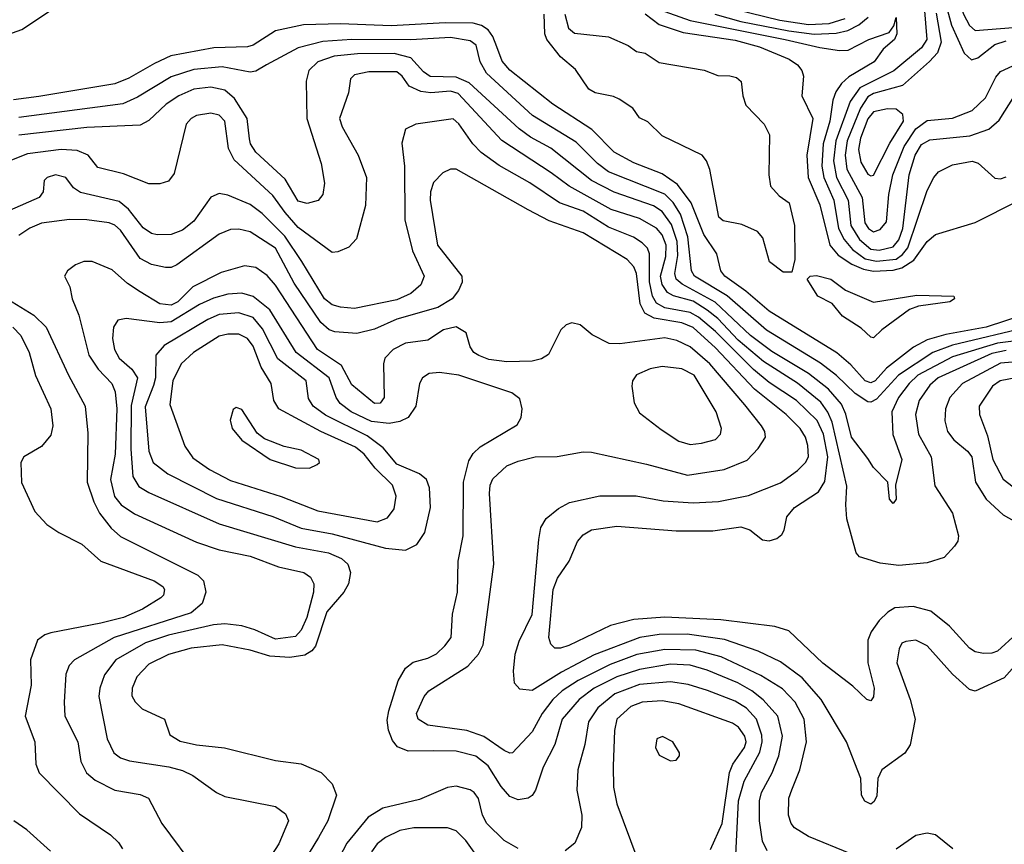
# Model space of a CAD drawing. Extents: x 997028 to 1115134, y 536408 to 618974.
# Tile 366 of 473: x 1056978 to 1060469, y 588591 to 591515. Entities that reach past the tile are written whole.
import ezdxf

# ---------------------------------------------------------------- set-up
doc = ezdxf.new("R2010")
doc.units = 0

msp = doc.modelspace()

# ---------------------------------------------------------------- linework, layer by layer
at = {"layer": '0CON10XD'}
for points in [[(1060488.4, 592265), (1060467.2, 592205), (1060398.3, 592101.7), (1060380.5, 592049.5), (1060358.7, 591805), (1060322.7, 591705), (1060304.4, 591624.4), (1060307.8, 591585), (1060323.9, 591533.9), (1060345, 591494.7), (1060365, 591476.6), (1060545, 591491.2)], [(1060180.8, 591605), (1060193.6, 591445), (1060175.6, 591415), (1060076.9, 591333.1), (1059956.5, 591273.5), (1059922, 591225), (1059870.8, 591085), (1059862.7, 591015), (1059873.6, 590955), (1059915.1, 590875), (1059924.9, 590784.9), (1059955.1, 590735), (1059995, 590701), (1060025, 590698), (1060075, 590709.5), (1060095, 590734.8), (1060108.4, 590775), (1060131.3, 590965), (1060153.1, 591035), (1060175, 591071.8), (1060205, 591089.5), (1060346.4, 591103.6), (1060413.3, 591126.7), (1060450.8, 591159.2), (1060504.6, 591245.4)], [(1056855, 591434), (1056985, 591480), (1057108.3, 591561.7)], [(1059455, 591565.9), (1059673.3, 591513.3), (1059775, 591497.3), (1059848.2, 591501.8), (1059905, 591519.2)], [(1059715, 590620), (1059685, 590620), (1059636.1, 590656.1), (1059612, 590742), (1059594.1, 590764.1), (1059538.3, 590788.3), (1059471.7, 590801.7), (1059456, 590815), (1059424.2, 590984.2), (1059413.3, 591015), (1059397.5, 591035), (1059255, 591103.3), (1059205, 591152.5), (1059175, 591167.5), (1059151.7, 591201.7), (1059102.7, 591232.7), (1059082.7, 591242.7), (1059017.5, 591255), (1058995, 591268.8), (1058948.8, 591338.8), (1058895, 591383.3), (1058846.7, 591445), (1058840, 591465), (1058837.5, 591535)], [(1058910, 591535), (1058923.3, 591485), (1058945, 591466.7), (1059065, 591454), (1059135, 591423.3), (1059165, 591402.5), (1059195.9, 591395.9), (1059245, 591362.5), (1059405, 591336), (1059453, 591317), (1059495, 591316.2), (1059519.5, 591309.5), (1059535.8, 591295.8), (1059541.2, 591245), (1059552.3, 591212.3), (1059616.7, 591145), (1059636.1, 591106.1), (1059633.8, 590965), (1059640, 590925), (1059670.5, 590890.5), (1059705.8, 590865), (1059724.3, 590785), (1059725.8, 590664.2), (1059715, 590620)], [(1059195.5, 591535.5), (1059245, 591497.4), (1059329.8, 591469.8), (1059515, 591442.6), (1059600.8, 591419.2), (1059705.5, 591375), (1059735.4, 591355), (1059751.2, 591335), (1059757.3, 591315), (1059751.1, 591245), (1059789.6, 591165), (1059769, 591035), (1059773, 590955), (1059815, 590858.5), (1059850, 590715), (1059879.5, 590679.5), (1059927.9, 590647.9), (1059970, 590630), (1060005, 590623.1), (1060075, 590627), (1060105.3, 590634.7), (1060147.8, 590662.2), (1060195, 590728), (1060225, 590752.7), (1060365, 590796.2), (1060517.7, 590872.3)], [(1059245, 591551.4), (1059355, 591511.8), (1059692.1, 591445), (1059815, 591415.9), (1059884.1, 591405.9), (1059915, 591407.3), (1059988.6, 591445), (1060060.6, 591469.4), (1060077.5, 591492.5), (1060085, 591522.5), (1060087.1, 591465), (1060079.2, 591445), (1060039.1, 591410.9), (1060007.5, 591365), (1059917.6, 591312.4), (1059891.4, 591288.6), (1059871.3, 591258.7), (1059861, 591229), (1059850.3, 591155), (1059826.6, 591075), (1059822, 590995), (1059829.1, 590955), (1059864.4, 590875), (1059880.9, 590775), (1059900.4, 590735), (1059929.9, 590699.9), (1059975, 590667.3), (1060015, 590658.4), (1060085, 590666.3), (1060108.2, 590681.8), (1060126.5, 590706.5), (1060195, 590909.2), (1060218.5, 590955), (1060235.6, 590975), (1060285, 591000), (1060355, 591013.4), (1060376.1, 591006.1), (1060435, 590952.7), (1060455, 590950.9), (1060475, 590958.2)], [(1059442.3, 591535), (1059535, 591509), (1059705, 591475.2), (1059795, 591463.7), (1059873.1, 591466.9), (1059913.8, 591476.2), (1059953.3, 591496.7), (1059986.6, 591523.4)], [(1060227.7, 591537.7), (1060245.1, 591434.9), (1060232.2, 591397.8), (1060203.1, 591366.9), (1060108.3, 591281.7), (1060005, 591253.6), (1059985, 591241.5), (1059958.8, 591201.2), (1059911.6, 591085), (1059904.3, 591035), (1059910.6, 590985), (1059964.9, 590885), (1059974.6, 590795), (1059986.7, 590775), (1060005, 590762.6), (1060028.8, 590771.2), (1060051.5, 590798.5), (1060059.8, 590895), (1060073, 590965), (1060113.3, 591065), (1060155, 591128.5), (1060195, 591157.5), (1060285, 591165.2), (1060355, 591192.4), (1060402.1, 591237.9), (1060438.7, 591311.3), (1060455, 591330.8), (1060498.7, 591351.3)], [(1060267.6, 591547.6), (1060281.4, 591495), (1060326.2, 591396.2), (1060352.7, 591372.7), (1060375, 591379.5), (1060435, 591426.9), (1060475, 591439.7)], [(1060545, 590470.5), (1060404.5, 590425), (1060261.3, 590398.7), (1060195, 590379.4), (1060146.4, 590353.6), (1060050.8, 590279.2), (1060010.7, 590235), (1059995, 590227.3), (1059974.8, 590235), (1059925, 590291.6), (1059875, 590333.9), (1059635, 590481.5), (1059552.8, 590552.8), (1059477.8, 590605), (1059463.2, 590625), (1059448.9, 590685), (1059403.2, 590753.2), (1059358.6, 590865), (1059310.2, 590930.2), (1059255, 590968.3), (1059155, 591007.2), (1059085, 591045.2), (1059006, 591126), (1058868, 591215), (1058715, 591336.2), (1058687.9, 591367.9), (1058668.8, 591418.8), (1058655.5, 591455.5), (1058638.9, 591478.9), (1058615, 591494.8), (1058585, 591502), (1058485.7, 591504.3), (1058295, 591493.3), (1058115, 591500), (1057983.5, 591496.5), (1057884.4, 591475), (1057805.4, 591425), (1057785, 591418.4), (1057665.6, 591415.6), (1057513.4, 591386.6), (1057455, 591360), (1057365, 591307), (1057315, 591287.7), (1057045, 591242.8), (1056955, 591230.6)], [(1060563.2, 590426.8), (1060285, 590360.9), (1060214.9, 590335.1), (1060093.1, 590255), (1060015, 590169.8), (1059995, 590159), (1059985, 590160.2), (1059939.5, 590189.5), (1059873.4, 590253.4), (1059817.3, 590297.3), (1059625, 590414.2), (1059485.8, 590535.7), (1059370.7, 590605), (1059360, 590625), (1059347.1, 590745), (1059320.1, 590825), (1059295, 590866.9), (1059265, 590896.5), (1059065, 590975.9), (1059026.2, 591005), (1058950.9, 591080.9), (1058795.9, 591175), (1058632.9, 591325), (1058610.3, 591365), (1058596.5, 591425), (1058575, 591440.2), (1058505, 591451.5), (1058365, 591442.9), (1058155, 591444.6), (1058052.6, 591437.4), (1057964.8, 591415.2), (1057853.1, 591355), (1057815, 591332.7), (1057795, 591328.5), (1057695, 591347.3), (1057595, 591337.8), (1057515, 591311.7), (1057395, 591239.8), (1057343.3, 591216.7), (1056975, 591168.3)], [(1060585, 590385.8), (1060445, 590367.9), (1060285, 590319.8), (1060162.2, 590255), (1060131, 590225), (1060093.7, 590175), (1060070, 590125), (1060073.9, 590043.9), (1060105.3, 589955), (1060083.3, 589865), (1060085.7, 589815), (1060075, 589800), (1060061.2, 589815), (1060056.2, 589875), (1060005, 589927.5), (1059985, 589958.9), (1059927, 590035), (1059906.5, 590116.5), (1059891.5, 590151.5), (1059844.8, 590205), (1059775, 590261), (1059645, 590338.1), (1059569.1, 590395), (1059443.9, 590513.9), (1059326.6, 590576.6), (1059304.9, 590594.9), (1059300, 590615), (1059311.3, 590678.7), (1059308.4, 590728.4), (1059288.6, 590788.6), (1059255, 590834.8), (1059225, 590855.2), (1059085, 590903), (1059004.7, 590944.7), (1058860.5, 591059.5), (1058788.3, 591098.3), (1058748.3, 591128.3), (1058570.7, 591290.7), (1058525, 591311), (1058433.4, 591313.4), (1058409.5, 591329.5), (1058365, 591380), (1058305, 591395.1), (1058175, 591393.7), (1058092.9, 591385), (1058034.6, 591365.4), (1058002.8, 591335), (1057993.6, 591296.4), (1057995.3, 591165), (1058046.1, 591005), (1058058.2, 590935), (1058052.5, 590895), (1058035.8, 590874.3), (1057997.3, 590862.7), (1057965, 590871.8), (1057919, 590949), (1057815.3, 591045), (1057796.2, 591075), (1057792.4, 591092.4), (1057783.5, 591165), (1057738.7, 591235), (1057705, 591265.2), (1057655, 591275.6), (1057595, 591268.8), (1057541.2, 591245), (1057497.3, 591215), (1057435, 591157.1), (1057405, 591141.4), (1057215, 591132.3), (1056975, 591105.2)], [(1060475, 590342), (1060425, 590331.5), (1060234.8, 590245), (1060205, 590218.6), (1060167.1, 590165), (1060154, 590115), (1060165, 590045.8), (1060209.8, 589965), (1060222.4, 589862.4), (1060284.5, 589765), (1060306.2, 589685), (1060303.9, 589666.1), (1060292.3, 589647.7), (1060255, 589608), (1060195, 589588.9), (1060095, 589579.5), (1060028.3, 589588.3), (1059955, 589610), (1059943.8, 589625), (1059910.9, 589745), (1059906.7, 589795), (1059910.6, 589860.6), (1059858.4, 590088.4), (1059843.4, 590123.4), (1059818.4, 590158.4), (1059735, 590225.8), (1059615, 590302.6), (1059525, 590379.2), (1059452.7, 590455), (1059415.5, 590485.5), (1059365, 590517.2), (1059295.6, 590535.6), (1059275, 590547.4), (1059255.7, 590575.7), (1059249.1, 590605), (1059268.4, 590675), (1059269.4, 590715), (1059255, 590751.8), (1059235, 590776), (1059175, 590809.5), (1059075, 590841.6), (1058925.3, 590925), (1058862.4, 590972.4), (1058686.5, 591086.5), (1058532.7, 591252.7), (1058505, 591260.9), (1058435.2, 591255.2), (1058400, 591260), (1058359, 591279), (1058333.8, 591315), (1058315, 591330), (1058215, 591330), (1058165, 591318.9), (1058150, 591305), (1058143.1, 591255), (1058111.1, 591165), (1058120.4, 591135), (1058177.7, 591035), (1058206.9, 590955), (1058204, 590856), (1058172.1, 590737.9), (1058145, 590708.8), (1058105, 590692), (1058085, 590690), (1057965, 590778.1), (1057918.3, 590831.7), (1057875, 590891), (1057738.4, 591018.4), (1057717.8, 591057.8), (1057705, 591155.5), (1057685, 591176.9), (1057655, 591182.9), (1057604.8, 591175.2), (1057585, 591164.5), (1057568.2, 591145), (1057525, 590970), (1057505, 590942.9), (1057475, 590932.9), (1057435, 590932.5), (1057345, 590968.5), (1057255, 590990.8), (1057220.8, 591035), (1057181.6, 591051.6), (1057124.4, 591054.4), (1057005, 591039.6), (1056942.3, 591015)], [(1059995, 590960.9), (1060005, 590964), (1060062.8, 591077.2), (1060111.8, 591155), (1060108.6, 591178.6), (1060085, 591197.9), (1060055, 591198.8), (1060005, 591188.1), (1059985, 591163.8), (1059958.5, 591095), (1059951.3, 591055), (1059959.5, 591009.5), (1059985, 590966.6), (1059995, 590960.9)], [(1060512.2, 589337.8), (1060445, 589275.9), (1060425, 589268.4), (1060395, 589267.5), (1060365, 589273.8), (1060345, 589286.7), (1060274.8, 589364.8), (1060208.1, 589418.1), (1060145, 589434.7), (1060080.8, 589429.2), (1060055.6, 589414.4), (1060025.6, 589384.4), (1059997.1, 589345), (1059984.8, 589315.2), (1059984.6, 589234.6), (1060007.5, 589145), (1060005.4, 589114.6), (1059995, 589100), (1059981.2, 589105), (1059932.1, 589152.1), (1059825, 589233.2), (1059705, 589348.2), (1059655, 589363.4), (1059463.1, 589386.9), (1059265, 589396.8), (1059155, 589388.3), (1059072.5, 589367.5), (1058925, 589296.2), (1058895, 589286.3), (1058875, 589286.8), (1058860.4, 589300.4), (1058854, 589325), (1058868.9, 589495), (1058884.8, 589535), (1058925.8, 589595), (1058955.4, 589665), (1058975, 589688.5), (1059005, 589705.9), (1059095, 589719.1), (1059305, 589702.8), (1059435, 589702.9), (1059535, 589717.1), (1059566.3, 589706.3), (1059611.3, 589671.3), (1059635, 589666.9), (1059662.5, 589675), (1059679.8, 589690.2), (1059688.1, 589705), (1059697.3, 589752.7), (1059724.3, 589785.7), (1059809.6, 589840.4), (1059832.8, 589877.2), (1059843.5, 589965), (1059828.2, 590045), (1059805, 590093.9), (1059732.2, 590165), (1059635, 590229.1), (1059579.2, 590275), (1059445, 590409.7), (1059385, 590460.2), (1059355, 590477.3), (1059265, 590493.3), (1059235, 590510), (1059220.9, 590535), (1059211.1, 590585), (1059211, 590685), (1059203.3, 590705), (1059185, 590724.3), (1059153.7, 590743.7), (1059065, 590778.8), (1058975, 590835.5), (1058892.1, 590865), (1058786.2, 590936.2), (1058677.5, 590997.5), (1058614.3, 591044.3), (1058584.6, 591074.6), (1058535, 591146.1), (1058515, 591163.2), (1058382.5, 591145), (1058345, 591126.2), (1058332.4, 591077.6), (1058342.4, 590995), (1058343.1, 590805), (1058370.9, 590695), (1058411.6, 590605), (1058399.6, 590575), (1058365, 590544.1), (1058315, 590522.2), (1058165, 590491.1), (1058115, 590495.7), (1058085, 590503.8), (1058058.4, 590525), (1057978, 590658), (1057917.1, 590747.1), (1057837.2, 590827.2), (1057795, 590859.3), (1057715, 590893.3), (1057685, 590898.8), (1057655, 590885.5), (1057595, 590800.4), (1057555, 590768.9), (1057515, 590752.9), (1057465, 590752.6), (1057445, 590757.1), (1057415, 590777.1), (1057362.8, 590842.8), (1057330.7, 590870.7), (1057192.7, 590902.7), (1057168.7, 590918.7), (1057140.8, 590955), (1057105, 590965.4), (1057075, 590955.6), (1057064, 590945), (1057060.8, 590905), (1057047.1, 590885), (1056941.5, 590838.5)], [(1060525, 589245.8), (1060468.1, 589181.9), (1060365, 589134.5), (1060345, 589140.5), (1060284.8, 589194.8), (1060195, 589295.4), (1060155, 589314.5), (1060119.5, 589310.5), (1060105, 589303.8), (1060095.5, 589284.5), (1060088.2, 589235), (1060134.7, 589105), (1060153.1, 589035), (1060135.5, 588944.5), (1060115.5, 588914.5), (1060034, 588855), (1060020, 588825), (1060017.3, 588762.7), (1060007.3, 588742.7), (1059995, 588733.3), (1059974.1, 588744.1), (1059962.5, 588765), (1059960, 588825), (1059909.5, 588955), (1059819.7, 589105), (1059752, 589182), (1059675, 589237.9), (1059595.8, 589275.8), (1059476.9, 589316.9), (1059343.7, 589336.3), (1059245, 589335.2), (1059175.9, 589324.1), (1059015, 589263.2), (1058898.4, 589201.6), (1058795, 589136.8), (1058751.2, 589141.2), (1058732, 589162), (1058728.3, 589205), (1058734.4, 589265.6), (1058748.5, 589311.5), (1058795, 589406.2), (1058818, 589672), (1058825.6, 589715), (1058843.8, 589746.2), (1058888.3, 589781.7), (1058927, 589803), (1059035, 589826.9), (1059162.9, 589827.1), (1059259.1, 589809.1), (1059365, 589801.9), (1059455, 589806.8), (1059562.2, 589827.8), (1059675, 589872.8), (1059735, 589916.2), (1059763.6, 589945), (1059774.6, 589965.4), (1059772, 590005), (1059763.6, 590035), (1059744.7, 590065), (1059695.8, 590115), (1059583.2, 590205), (1059445, 590351.9), (1059365, 590423.6), (1059325, 590440.6), (1059226.7, 590456.7), (1059194.6, 590474.6), (1059177.4, 590507.4), (1059165, 590615.5), (1059155, 590638.9), (1059131.1, 590665), (1058975, 590759.6), (1058855, 590801.8), (1058780.2, 590840.2), (1058525, 590984.5), (1058504.6, 590985.4), (1058477.8, 590972.2), (1058445, 590938), (1058434.7, 590905), (1058433.2, 590875), (1058458.4, 590715), (1058545.4, 590605), (1058546.1, 590583.9), (1058533.3, 590555), (1058510.9, 590525), (1058460, 590495), (1058315, 590452.8), (1058235, 590417.5), (1058172.6, 590402.6), (1058095, 590407.7), (1058075, 590415.7), (1058045, 590440.7), (1057950.5, 590580.5), (1057885, 590704.3), (1057795, 590762.6), (1057755, 590772), (1057725, 590771.3), (1057685, 590754), (1057535, 590645.4), (1057515, 590636.8), (1057495, 590636.8), (1057445, 590646.5), (1057405, 590668.2), (1057335, 590768.2), (1057315, 590786.3), (1057295, 590794.2), (1057215.6, 590805.6), (1057154, 590806), (1057055, 590793.5), (1057014, 590776), (1056975, 590749.6)], [(1058562.5, 588995), (1058425, 589013.5), (1058390.4, 589035), (1058384.6, 589055), (1058412, 589115), (1058427.9, 589135), (1058566.9, 589223.1), (1058603.8, 589265), (1058621, 589299), (1058658.2, 589585), (1058643.5, 589835), (1058645.3, 589865), (1058655, 589887.5), (1058705, 589932.8), (1058745, 589950), (1058805, 589965.3), (1058883.7, 589966.3), (1058975, 589982.7), (1059005, 589981.8), (1059199.5, 589939.5), (1059345, 589899.7), (1059475, 589920.3), (1059557.2, 589952.8), (1059595.9, 589994.1), (1059621.5, 590035), (1059619.1, 590055), (1059607.7, 590075), (1059549.1, 590149.1), (1059425, 590294.3), (1059355, 590354.8), (1059308, 590378), (1059265, 590387.5), (1059105.5, 590365.5), (1059067.3, 590367.3), (1059007.7, 590397.7), (1058965, 590432.5), (1058935, 590440), (1058915, 590432.5), (1058896.7, 590415), (1058852, 590328), (1058827.9, 590312.1), (1058795, 590304.4), (1058705, 590301.9), (1058640.5, 590310.5), (1058605, 590323.9), (1058588.1, 590335), (1058574.6, 590354.6), (1058560.6, 590405), (1058525, 590426), (1058480, 590415), (1058425, 590378.8), (1058345, 590368.5), (1058302.2, 590345), (1058271.9, 590315), (1058266.9, 590295), (1058270.4, 590175), (1058255.6, 590155), (1058235, 590153.7), (1058155, 590220), (1058118.7, 590288.7), (1058033, 590345), (1057885, 590574.1), (1057855, 590608), (1057815, 590636), (1057775, 590642.7), (1057691.9, 590618.1), (1057591.7, 590568.3), (1057538.4, 590515), (1057515, 590502.3), (1057475, 590507.2), (1057405, 590550.3), (1057359.9, 590579.9), (1057305, 590627.5), (1057235, 590658), (1057205, 590658), (1057175, 590646.2), (1057146.7, 590625), (1057136.7, 590605), (1057155, 590567.5), (1057163.1, 590525), (1057187.7, 590467.7), (1057223.1, 590325), (1057255.5, 590275.5), (1057303.8, 590225), (1057315.9, 590195.9), (1057322.1, 590135), (1057316.1, 589973.9), (1057299, 589885), (1057314, 589824), (1057336.8, 589795), (1057385, 589763.2), (1057605, 589661.9), (1057685, 589634.8), (1057795, 589613.2), (1057894.8, 589574.8), (1057984.8, 589554.8), (1058008.3, 589538.3), (1058020.3, 589515), (1058019.1, 589485), (1057995.8, 589395), (1057975, 589350.4), (1057955, 589327.8), (1057885, 589318.7), (1057811.8, 589351.8), (1057765, 589365.6), (1057705, 589373.2), (1057665, 589368.8), (1057505, 589333.2), (1057423.8, 589305), (1057318.4, 589245), (1057277.8, 589192.2), (1057261.2, 589145), (1057257.9, 589115), (1057288.1, 588965), (1057311.2, 588915), (1057335, 588897.4), (1057367.1, 588887.1), (1057506.4, 588866.4), (1057555, 588852.9), (1057591.9, 588835), (1057675, 588774.4), (1057705, 588761.1), (1057885, 588725.5), (1057919.6, 588699.6), (1057930.4, 588675), (1057896.6, 588593.4), (1057839.6, 588505)], [(1060005, 590386.7), (1059995, 590388.8), (1059960.8, 590420.8), (1059895, 590463.8), (1059858.8, 590508.8), (1059807.5, 590535), (1059770, 590595), (1059780, 590605), (1059802.5, 590607.5), (1059853.3, 590595), (1059906.2, 590556.2), (1060005, 590513.8), (1060158.3, 590538.3), (1060290, 590535), (1060292.5, 590525), (1060275.7, 590514.3), (1060165, 590498.8), (1060132.3, 590487.7), (1060034.2, 590415.8), (1060005, 590386.7)], [(1056935, 590524), (1057027.5, 590467.5), (1057070.9, 590425), (1057150.6, 590255), (1057209.7, 590145), (1057219.1, 590049.1), (1057216.6, 589875), (1057240, 589805), (1057260.5, 589765), (1057302, 589712), (1057335, 589683.1), (1057609.6, 589545), (1057629.1, 589525), (1057638.1, 589485), (1057625, 589444.5), (1057585, 589411.4), (1057312.9, 589325), (1057171.5, 589245), (1057153.1, 589225), (1057141.3, 589195), (1057134.7, 589094.7), (1057137.7, 589045), (1057183.8, 588955), (1057193.8, 588885), (1057214.6, 588845), (1057245, 588818.7), (1057315, 588783.3), (1057405, 588767.5), (1057434.2, 588755), (1057481.5, 588665), (1057608, 588495)], [(1059627.6, 588567.6), (1059611.9, 588601.9), (1059600.7, 588675), (1059600.4, 588745), (1059607.4, 588775), (1059645.7, 588844.3), (1059669.8, 588905), (1059682, 588975), (1059665.4, 589045.4), (1059613.7, 589103.7), (1059573.6, 589135), (1059523.5, 589163.5), (1059415, 589208.6), (1059355, 589225.8), (1059285, 589229.6), (1059175, 589211.4), (1059095, 589185.1), (1059014.2, 589145), (1058961, 589105), (1058901.4, 589035), (1058874.8, 588945.2), (1058834.1, 588865), (1058806.6, 588783.4), (1058795, 588764.3), (1058780, 588755), (1058745, 588749.5), (1058715, 588760.5), (1058685, 588796.1), (1058639, 588869), (1058595, 588903.9), (1058525, 588922), (1058443.2, 588923.2), (1058355, 588921.2), (1058316.9, 588936.9), (1058299.2, 588959.2), (1058285.8, 588995.7), (1058281, 589031), (1058286.9, 589065), (1058319.7, 589170.3), (1058345, 589215.7), (1058372.9, 589237.1), (1058425, 589251.1), (1058455, 589266.7), (1058485.5, 589294.5), (1058507.5, 589325), (1058512.7, 589407.3), (1058529.7, 589485), (1058531.8, 589595), (1058549.5, 589685), (1058551.3, 589875), (1058569.5, 589950.5), (1058585, 589976.5), (1058609.8, 590000.2), (1058741.4, 590078.6), (1058755.5, 590104.5), (1058759.5, 590135), (1058751.2, 590171.2), (1058722, 590192), (1058534.2, 590255), (1058466.5, 590263.5), (1058429.2, 590260.8), (1058405.2, 590244.8), (1058395.3, 590225), (1058382.1, 590145), (1058355, 590104), (1058325, 590089.8), (1058287.2, 590082.8), (1058225, 590089.7), (1058153.1, 590125), (1058113.9, 590153.9), (1058099.8, 590175), (1058074.4, 590245), (1057958.1, 590335), (1057865, 590486.2), (1057805, 590533.9), (1057764.8, 590544.8), (1057715, 590541.7), (1057665, 590527.7), (1057615, 590505.2), (1057515, 590443.3), (1057475, 590440.3), (1057355, 590455.9), (1057325, 590450), (1057310.3, 590425), (1057306.9, 590385), (1057313.2, 590345), (1057330.3, 590315), (1057375.7, 590275.7), (1057394.8, 590245), (1057372.6, 590147.4), (1057371.7, 589991.7), (1057378.1, 589895), (1057399.7, 589859.7), (1057435, 589838), (1057685, 589727.5), (1057955, 589645.6), (1058072.2, 589625), (1058119.1, 589605), (1058141.2, 589585), (1058150.4, 589555), (1058143.2, 589515), (1058127.3, 589485), (1058066.5, 589415), (1058026.7, 589293.3), (1058013.1, 589276.9), (1057988.2, 589261.8), (1057935, 589253.7), (1057865, 589257.7), (1057795, 589279.8), (1057695, 589298.8), (1057585, 589287.2), (1057505, 589263.7), (1057435, 589230.3), (1057393.3, 589185), (1057376.8, 589145), (1057375, 589117.5), (1057386.4, 589096.4), (1057412, 589072), (1057491.2, 589035), (1057509.7, 588979.7), (1057546.6, 588956.6), (1057605, 588943.5), (1057703.8, 588933.8), (1057885, 588887.9), (1057975, 588876.5), (1058046, 588846), (1058085.3, 588805.3), (1058100.4, 588765), (1058070, 588675), (1058037.2, 588615), (1057958.1, 588485)], [(1058345, 589633.7), (1058386.1, 589653.9), (1058413.6, 589696.4), (1058434.1, 589785), (1058430.7, 589855), (1058420, 589885), (1058395.2, 589905.2), (1058315, 589938.9), (1058266.5, 589996.5), (1058209.1, 590039.1), (1058062.4, 590112.4), (1058018.1, 590145), (1058001.7, 590171.7), (1057993.1, 590235), (1057892.6, 590312.6), (1057838.9, 590418.9), (1057805, 590458.7), (1057755, 590475.5), (1057685, 590469.5), (1057645, 590452), (1057490.1, 590359.9), (1057460, 590325), (1057458.8, 590245), (1057451.9, 590218.1), (1057422.5, 590142.5), (1057435.8, 589985), (1057451.1, 589945), (1057502.5, 589905), (1057675, 589816.7), (1057875, 589753.2), (1057975, 589712.6), (1058085, 589691.7), (1058275, 589641.3), (1058345, 589633.7)], [(1056952.7, 590425), (1056982.1, 590395), (1057011.6, 590335), (1057033.9, 590253.9), (1057088.2, 590135), (1057095.4, 590075), (1057087.9, 590042.1), (1057055, 590002.2), (1056992, 589965), (1056982, 589945), (1056984.3, 589874.3), (1057031.1, 589771.1), (1057074, 589725), (1057116.3, 589696.3), (1057198, 589655), (1057264.7, 589594.7), (1057454.3, 589525), (1057485, 589505.5), (1057491.1, 589495), (1057487.5, 589475), (1057478.1, 589465), (1057413.5, 589425), (1057345.5, 589395), (1057265, 589375.2), (1057088.5, 589341.5), (1057066.2, 589333.8), (1057040.8, 589315), (1057015.6, 589245), (1057018.5, 589155), (1056997.3, 589045), (1057030.8, 588955), (1057034.6, 588875), (1057046.4, 588845), (1057189.3, 588699.3), (1057300, 588625), (1057328.1, 588598.1), (1057342.5, 588575)], [(1058245, 589734.8), (1058281.1, 589748.9), (1058305, 589780.8), (1058312.2, 589825), (1058299.3, 589865), (1058238.4, 589925), (1058198.5, 589975), (1058168.7, 589998.7), (1058045.1, 590055.1), (1057896.1, 590135), (1057878.6, 590165), (1057868.7, 590225), (1057833.5, 590283.4), (1057805, 590356.8), (1057785, 590384.1), (1057755, 590400.2), (1057715, 590400.5), (1057685, 590393.3), (1057593.8, 590335), (1057550.4, 590295), (1057520.4, 590235), (1057510.3, 590150.3), (1057563.4, 590003.4), (1057592, 589962), (1057650.5, 589920.5), (1057725, 589880.7), (1057904.2, 589824.2), (1058035, 589773), (1058245, 589734.8)], [(1060525, 590302.5), (1060455, 590297), (1060320, 590225), (1060275.3, 590175), (1060259.7, 590135), (1060257.9, 590092.1), (1060267.3, 590055), (1060289.2, 590025), (1060338.2, 589985), (1060353.4, 589965), (1060366.9, 589875), (1060404.5, 589814.5), (1060465, 589759.7), (1060551.3, 589711.3)], [(1059355, 590009.2), (1059395, 590013.7), (1059445, 590026.7), (1059462.5, 590045), (1059466, 590065), (1059446.6, 590125), (1059369.5, 590255), (1059325, 590277.4), (1059255, 590285.3), (1059212.5, 590277.5), (1059164.8, 590255.2), (1059150.8, 590235), (1059147.7, 590215), (1059156.1, 590156.1), (1059175, 590121.4), (1059251.5, 590061.5), (1059315, 590020.9), (1059355, 590009.2)], [(1060515, 590246.1), (1060454.5, 590235), (1060427.1, 590215), (1060379.7, 590145), (1060381.2, 590115), (1060409.2, 590039.2), (1060428.1, 589955), (1060465, 589885.4), (1060530.5, 589835)], [(1058005, 589924.4), (1058032.7, 589937.3), (1058040, 589945), (1058038, 589955), (1057975, 589989.2), (1057915, 590001.4), (1057845, 590028.8), (1057819.5, 590049.5), (1057765, 590133.3), (1057745, 590140), (1057735, 590132.5), (1057723.8, 590095), (1057731.2, 590065), (1057765, 590023.8), (1057866.2, 589955), (1057955, 589925.5), (1058005, 589924.4)], [(1059925, 588557.4), (1059775, 588618.5), (1059725, 588649.5), (1059712.7, 588665), (1059703.5, 588695), (1059704.7, 588755), (1059715.2, 588784.8), (1059744.3, 588855.7), (1059767.4, 588955), (1059759, 589035), (1059727.6, 589095), (1059682.3, 589142.3), (1059605, 589189.6), (1059465, 589256.4), (1059375, 589279.3), (1059265, 589281.7), (1059166, 589264), (1059071.4, 589228.6), (1058957.4, 589172.6), (1058900.8, 589135), (1058867.8, 589105), (1058830.4, 589055), (1058795, 588989.6), (1058725, 588915.4), (1058715, 588913.8), (1058695, 588923.3), (1058623.6, 588973.6), (1058562.5, 588995)], [(1059514.3, 588505), (1059526.7, 588745), (1059545.9, 588815), (1059601.9, 588918.1), (1059610.3, 588955), (1059608.4, 588978.4), (1059589.6, 589035), (1059555, 589074), (1059515, 589098.5), (1059416.2, 589136.2), (1059347.8, 589157.8), (1059285, 589167.4), (1059175, 589158.2), (1059087.8, 589125), (1059027, 589075), (1058993.8, 589025), (1058981.2, 588945), (1058956.7, 588855), (1058953.4, 588783.4), (1058970.7, 588695), (1058969.5, 588650.5), (1058945.5, 588595), (1058911.7, 588568.3)], [(1059426.9, 588573.1), (1059468.6, 588665), (1059494, 588846), (1059506.6, 588875), (1059547.6, 588935), (1059553.1, 588955), (1059549.1, 588975), (1059526.5, 589006.5), (1059505, 589021.1), (1059315, 589088.8), (1059255, 589100.2), (1059185, 589095.6), (1059145, 589080.4), (1059094.7, 589035), (1059086.9, 588995), (1059081.3, 588868.7), (1059083.5, 588793.5), (1059095.3, 588735.3), (1059166.2, 588545)], [(1059285, 588886.7), (1059305, 588890), (1059317.5, 588905), (1059316.7, 588915), (1059293.8, 588955), (1059256.4, 588973.6), (1059236.7, 588965), (1059232.5, 588935), (1059245, 588906.7), (1059285, 588886.7)], [(1058745, 588576.1), (1058695, 588604.6), (1058633.3, 588665), (1058618, 588695), (1058604, 588754), (1058589.4, 588775), (1058575, 588784.4), (1058525, 588797.8), (1058495, 588792.2), (1058395, 588750.3), (1058265, 588719.5), (1058213.1, 588686.9), (1058137.4, 588595), (1058070.8, 588469.2)], [(1057086.8, 588566.8), (1057002.9, 588642.9), (1056957.2, 588675)], [(1058644.5, 588485), (1058559.7, 588605), (1058525, 588638.7), (1058495, 588649.7), (1058375, 588649.8), (1058325, 588640.2), (1058274.2, 588615.8), (1058245, 588593.2), (1058224.7, 588565)], [(1060285.7, 588575), (1060225, 588624.5), (1060195, 588631.3), (1060155, 588622.8), (1060085, 588573.8)]]:
    msp.add_lwpolyline(points, dxfattribs=at)

doc.saveas('drawing.dxf')
